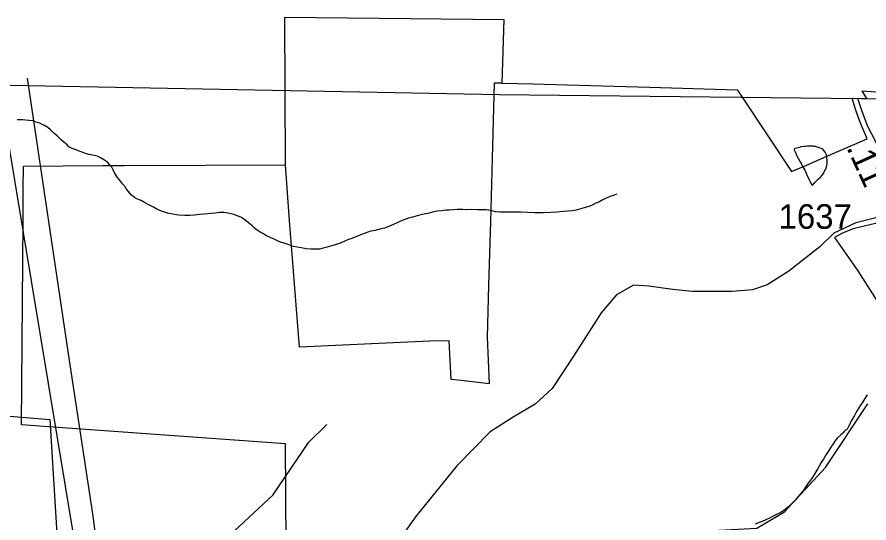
# Model space of a CAD drawing. Extents: x 2001466 to 2224147, y 644118 to 847247.
# Drawn here: x 2040042 to 2044369, y 768463 to 771034 of the extents above; entities that cross this region are included whole.
import ezdxf

# ---------------------------------------------------------------- set-up
doc = ezdxf.new("R2010")
doc.units = 0
for name, color, linetype in [('Exist Boundary Land Use Park Urban', 7, 'Continuous'), ('Exist Boundary Political City Limit New Hole', 7, 'Continuous'), ('Exist Boundary Political CountyLine', 7, 'Continuous'), ('Exist Hydrographic Creek Single Shore', 7, 'Continuous'), ('Exist Hydrographic Misc Water Feature', 7, 'Continuous'), ('Exist Road Non-System Type 51', 7, 'Continuous'), ('Exist Road Secondary Mileage Hundredths English Label', 7, 'Continuous'), ('Exist Road Secondary Type 51 Attributed', 7, 'Continuous'), ('Exist Road Secondary Type 51 Number Label', 7, 'Continuous'), ('Map Preparation Boundary City Limit Buffer Line', 7, 'Continuous'), ('Prop Road Primary Interstate Projected', 7, 'Continuous')]:
    doc.layers.add(name, color=color, linetype=linetype)

msp = doc.modelspace()

# ---------------------------------------------------------------- linework, layer by layer
at = {"layer": 'Exist Boundary Land Use Park Urban'}
msp.add_lwpolyline([(2038745.8, 770059.5), (2038807.9, 769105.9), (2040208.9, 768988.5), (2040278.1, 767856.6)], dxfattribs=at)
at = {"layer": 'Exist Boundary Political City Limit New Hole'}
for points in [[(2041404.6, 770283.4), (2041402, 771033.8), (2042514, 771021.5), (2042504.8, 770697.6)], [(2042504.8, 770697.6), (2042464.4, 770698.3), (2042462.9, 770635), (2042456.6, 770378.9), (2042446.1, 769992.7), (2042437.2, 769670.6), (2042430, 769406.7), (2042440.5, 769169.9), (2042368.8, 769178.3), (2042313.2, 769184.8), (2042246.9, 769192.6), (2042237, 769388.8), (2042138, 769386.4), (2041951.9, 769379), (2041476.1, 769356.6), (2041426.1, 770000), (2041404.6, 770283.4)], [(2044775.5, 769677.8), (2044687.5, 769832.2), (2044509.9, 769731.8), (2044461.9, 769819.2), (2044637.6, 769919.1), (2044573.8, 770028.2), (2044487.6, 770008.9), (2044402.4, 769985.5), (2044343.9, 769971.4), (2044289.1, 769956.8), (2044234.9, 769936.1), (2044194.8, 769914.4), (2044312, 769743.8), (2044469.2, 769497), (2044775.5, 769677.8)]]:
    msp.add_lwpolyline(points, dxfattribs=at)
at = {"layer": 'Exist Boundary Political CountyLine'}
msp.add_lwpolyline([(2027743, 770860.1), (2032512.5, 770820), (2036992.3, 770745.1), (2042490.6, 770640.9), (2045862.5, 770603.7), (2047082.9, 770803.2), (2048958.4, 770754.9), (2050439.2, 770682)], dxfattribs=at)
at = {"layer": 'Exist Hydrographic Creek Single Shore'}
msp.add_lwpolyline([(2040398.6, 765206.4), (2040538.1, 765337.2), (2041012.2, 766078.8), (2041320.1, 766246.4), (2041570.1, 766464.4), (2041719.2, 766697.6), (2041819, 766764.5), (2042060.2, 766815.3), (2042202.1, 767015.9), (2042226.1, 767156.4), (2042393.2, 767300.7), (2042651.1, 767315), (2043058.2, 767949.8), (2043366.2, 768251.9), (2043449.2, 768358.5), (2043574.1, 768424.9), (2043799, 768436.7), (2043940.1, 768519.1), (2044148, 768744.5), (2044364.1, 769068.2)], dxfattribs=at)
at = {"layer": 'Exist Hydrographic Misc Water Feature'}
for p, q in [((2043992.8, 770365.1), (2043989.1, 770363.2)), ((2043992.8, 770365.1), (2043989.1, 770363.2)), ((2044033.2, 770273.4), (2044043.4, 770255.2)), ((2044033.2, 770273.4), (2044043.4, 770255.2)), ((2044043.4, 770255.2), (2044049.6, 770240.2)), ((2044043.4, 770255.2), (2044049.6, 770240.2)), ((2044083.4, 770181.4), (2044091.4, 770189.5)), ((2044083.4, 770181.4), (2044091.4, 770189.5)), ((2044091.4, 770189.5), (2044103.1, 770201.4))]:
    msp.add_line(p, q, dxfattribs=at)
for points in [[(2040968.1, 770029.7), (2040942, 770027.7), (2040920.1, 770025.6), (2040894, 770025.5), (2040862.1, 770027.5), (2040832.1, 770031.4), (2040806.1, 770037.4), (2040776.1, 770047.3), (2040752.2, 770057.3), (2040734.1, 770067.2), (2040708.1, 770081.2), (2040688.2, 770091.1), (2040672, 770101.1), (2040653.9, 770109.1), (2040637.9, 770117.1), (2040621.9, 770131), (2040608, 770147), (2040598, 770159), (2040590, 770171), (2040577.9, 770187), (2040561.9, 770206.9), (2040550, 770220.9), (2040539.9, 770236.8), (2040533.8, 770248.8), (2040527.8, 770260.8), (2040521.7, 770274.8), (2040511.8, 770284.8), (2040501.8, 770296.8), (2040485.8, 770306.8), (2040465.7, 770318.7), (2040449.7, 770326.7), (2040433.7, 770330.6), (2040407.7, 770334.6), (2040389.6, 770340.6), (2040367.7, 770348.5), (2040337.5, 770360.5), (2040321.5, 770366.5), (2040305.5, 770374.4), (2040295.7, 770384.4), (2040279.5, 770398.3), (2040265.6, 770410.3), (2040245.5, 770430.2), (2040227.4, 770446.2), (2040211.4, 770460.2), (2040197.3, 770472.2), (2040181.3, 770482.1), (2040169.4, 770488.1), (2040157.3, 770494.1), (2040139.5, 770500.1), (2040121.4, 770506.1), (2040101.3, 770508), (2040071.4, 770512), (2040041.4, 770511.9)], [(2044063.3, 770377.4), (2044055.1, 770377.1), (2044046.3, 770376.2)], [(2044063.3, 770377.4), (2044055.1, 770377.1), (2044046.3, 770376.2)], [(2044089, 770376.7), (2044085.1, 770377.5), (2044070.9, 770377.6), (2044063.3, 770377.4)], [(2044089, 770376.7), (2044085.1, 770377.5), (2044070.9, 770377.6), (2044063.3, 770377.4)], [(2044116.4, 770369.5), (2044107, 770373.4), (2044097.4, 770375.2), (2044089, 770376.7)], [(2044116.4, 770369.5), (2044107, 770373.4), (2044097.4, 770375.2), (2044089, 770376.7)], [(2043989.1, 770363.2), (2043989.3, 770359.1), (2043995.1, 770345.3)], [(2043989.1, 770363.2), (2043989.3, 770359.1), (2043995.1, 770345.3)], [(2044016, 770371.2), (2044009.2, 770369.3), (2043992.8, 770365.1)], [(2044016, 770371.2), (2044009.2, 770369.3), (2043992.8, 770365.1)], [(2043995.1, 770345.3), (2044003.3, 770329.3), (2044019.5, 770297.4), (2044033.2, 770273.4)], [(2043995.1, 770345.3), (2044003.3, 770329.3), (2044019.5, 770297.4), (2044033.2, 770273.4)], [(2044046.3, 770376.2), (2044039.1, 770375.3), (2044023.1, 770373.5), (2044016, 770371.2)], [(2044046.3, 770376.2), (2044039.1, 770375.3), (2044023.1, 770373.5), (2044016, 770371.2)], [(2044140.4, 770355.8), (2044133.3, 770363.7), (2044121.2, 770367.5), (2044116.4, 770369.5)], [(2044140.4, 770355.8), (2044133.3, 770363.7), (2044121.2, 770367.5), (2044116.4, 770369.5)], [(2044150.5, 770339.6), (2044147.2, 770347.4), (2044140.4, 770355.8)], [(2044150.5, 770339.6), (2044147.2, 770347.4), (2044140.4, 770355.8)], [(2044154.8, 770321.7), (2044153.1, 770333.5), (2044150.5, 770339.6)], [(2044154.8, 770321.7), (2044153.1, 770333.5), (2044150.5, 770339.6)], [(2044142.1, 770247.8), (2044145.4, 770253.5), (2044149.5, 770261.4), (2044155.2, 770279.5), (2044157.2, 770291.5), (2044157.2, 770298.8)], [(2044142.1, 770247.8), (2044145.4, 770253.5), (2044149.5, 770261.4), (2044155.2, 770279.5), (2044157.2, 770291.5), (2044157.2, 770298.8)], [(2044157.2, 770298.8), (2044157.2, 770305.5), (2044154.8, 770321.7)], [(2044157.2, 770298.8), (2044157.2, 770305.5), (2044154.8, 770321.7)], [(2044103.1, 770201.4), (2044111.3, 770209.6), (2044123.2, 770219.6), (2044131.4, 770229.7), (2044137.4, 770239.6), (2044142.1, 770247.8)], [(2044103.1, 770201.4), (2044111.3, 770209.6), (2044123.2, 770219.6), (2044131.4, 770229.7), (2044137.4, 770239.6), (2044142.1, 770247.8)], [(2044049.6, 770240.2), (2044051.4, 770235.3), (2044065.4, 770207.4), (2044069.1, 770199.9)], [(2044049.6, 770240.2), (2044051.4, 770235.3), (2044065.4, 770207.4), (2044069.1, 770199.9)], [(2044069.1, 770199.9), (2044079.5, 770181.6), (2044083.4, 770181.4)], [(2044069.1, 770199.9), (2044079.5, 770181.6), (2044083.4, 770181.4)], [(2043087.7, 770133.6), (2043069.7, 770127.6), (2043049.8, 770119.5), (2043027.8, 770109.5), (2043013.7, 770103.4), (2042997.7, 770093.5), (2042981.7, 770087.4), (2042959.7, 770075.4), (2042945.8, 770071.3), (2042928, 770065.3), (2042905.8, 770059.3), (2042881.8, 770053.3), (2042861.9, 770049.2), (2042837.9, 770047.1), (2042815.8, 770045.1), (2042783.8, 770043.1), (2042753.9, 770041), (2042713.9, 770039), (2042671.8, 770038.8), (2042635.8, 770040.8), (2042599.9, 770042.7), (2042561.9, 770042.6), (2042533.8, 770042.5), (2042517.9, 770042.5), (2042493.9, 770042.5), (2042471.9, 770044.4), (2042447.9, 770050.4), (2042427.8, 770054.4), (2042379.9, 770054.3), (2042347.9, 770056.2), (2042325.9, 770054.2), (2042305.8, 770056.2), (2042279.8, 770056.1), (2042258.1, 770054), (2042238, 770052), (2042219.9, 770052), (2042200, 770049.9), (2042176, 770047.9), (2042152, 770041.9), (2042128.1, 770035.8), (2042100, 770029.8), (2042073.9, 770023.7), (2042049.9, 770017.7), (2042030, 770011.7), (2041998, 769999.6), (2041976.1, 769989.5), (2041954.2, 769979.5), (2041930.2, 769969.5), (2041908, 769961.4), (2041884, 769955.3), (2041858.2, 769949.4), (2041832.2, 769943.3), (2041814.3, 769937.3), (2041796.3, 769931.3), (2041770.2, 769921.2), (2041742.1, 769909.1), (2041726.1, 769903.1), (2041710.2, 769897.1), (2041688.4, 769887.1), (2041672.4, 769881), (2041652.3, 769875), (2041634.3, 769868.9), (2041616.4, 769864.9), (2041596.4, 769858.9), (2041578.3, 769854.9), (2041560.5, 769854.8), (2041536.3, 769854.7), (2041508.4, 769856.7), (2041486.4, 769860.7), (2041464.3, 769864.6), (2041446.5, 769868.6), (2041418.4, 769878.6), (2041398.3, 769884.5), (2041380.4, 769890.5), (2041364.4, 769896.4), (2041348.4, 769904.4), (2041330.4, 769912.3), (2041308.3, 769922.3), (2041290.2, 769934.3), (2041276.3, 769940.3), (2041266.2, 769948.2), (2041254.3, 769956.2), (2041246.3, 769962.2), (2041236.3, 769972.2), (2041224.2, 769982.2), (2041208.2, 769994.2), (2041198.1, 770004.1), (2041188.1, 770010.1), (2041178, 770016.1), (2041164.1, 770022), (2041142.2, 770030), (2041128.2, 770034), (2041112.2, 770038), (2041092.1, 770039.9), (2041070.2, 770039.8), (2041050.1, 770037.8), (2041028.2, 770035.8), (2041010.1, 770033.8), (2040992.1, 770031.7), (2040968.1, 770029.7)], [(2044359.4, 769114.1), (2044347.3, 769096.1), (2044337.5, 769078), (2044325.4, 769062), (2044317.4, 769048), (2044309.4, 769034), (2044301.6, 769022), (2044295.7, 769010), (2044287.7, 768996), (2044277.6, 768978), (2044271.7, 768966), (2044265.7, 768953.9), (2044257.7, 768939.9), (2044251.8, 768935.9), (2044243.8, 768927.9), (2044235.8, 768919.9), (2044225.7, 768911.8), (2044209.7, 768895.8), (2044199.9, 768883.8), (2044187.8, 768865.8), (2044175.9, 768847.8), (2044165.9, 768831.8), (2044151.9, 768811.7), (2044138, 768787.7), (2044126.1, 768769.7), (2044110.1, 768739.6), (2044094.1, 768713.7), (2044080.1, 768691.7), (2044068.3, 768675.6), (2044058.2, 768663.6), (2044046.3, 768645.6), (2044032.4, 768625.5), (2044020.3, 768609.5), (2044004.3, 768591.5), (2043994.4, 768579.4), (2043982.5, 768567.5), (2043970.4, 768555.5), (2043954.5, 768541.4), (2043944.4, 768533.4), (2043934.6, 768525.4), (2043918.6, 768515.3), (2043902.6, 768507.3), (2043882.7, 768497.3), (2043864.6, 768487.3), (2043844.5, 768479.2), (2043826.7, 768471.2), (2043810.5, 768465.1), (2043790.6, 768457.1)], [(2040278.1, 767856.6), (2040459.1, 767980.1), (2040683, 768047.6), (2040858.2, 768155.6), (2041341.1, 768605.1), (2041524.2, 768873.6), (2041615.2, 768963.7)]]:
    msp.add_lwpolyline(points, dxfattribs=at)
at = {"layer": 'Exist Road Non-System Type 51'}
msp.add_lwpolyline([(2044478.3, 770032.9), (2044302.9, 769987.9), (2044190.2, 769936.3), (2044119.4, 769865.5), (2043961.7, 769742.3), (2043852.3, 769673), (2043778.2, 769647.2), (2043673.6, 769639.2), (2043470.9, 769639.2), (2043372.7, 769648.9), (2043250.4, 769666.6), (2043173.2, 769672.2), (2043086.3, 769622.3), (2043009, 769530.5), (2042869, 769310.7), (2042759.6, 769146.4), (2042672.7, 769067.5), (2042561.6, 769001.5), (2042444.2, 768925.8), (2042275.2, 768752.7), (2042066, 768495), (2041937.2, 768313.8), (2041840.7, 768154.4), (2041799.9, 768110.2)], dxfattribs=at)
at = {"layer": 'Exist Road Secondary Type 51 Attributed'}
msp.add_lwpolyline([(2044311.2, 770620.8), (2044332.2, 770556.3), (2044362.2, 770479.3), (2044381.7, 770440.4), (2044465.4, 770279.3), (2044587.7, 770062.7)], dxfattribs=at)
at = {"layer": 'Map Preparation Boundary City Limit Buffer Line'}
msp.add_line((2044334.9, 770658.8), (2044568.6, 770641.4), dxfattribs=at)
for points in [[(2041404.6, 770283.4), (2041402, 771033.8), (2042514, 771021.5), (2042504.8, 770697.6)], [(2041404.6, 770283.4), (2041402, 771033.8), (2042514, 771021.5), (2042504.8, 770697.6)], [(2042504.8, 770697.6), (2042464.4, 770698.3), (2042462.9, 770635), (2042456.6, 770378.9), (2042446.1, 769992.7), (2042437.2, 769670.6), (2042430, 769406.7), (2042440.5, 769169.9), (2042368.8, 769178.3), (2042313.2, 769184.8), (2042246.9, 769192.6), (2042237, 769388.8), (2042138, 769386.4), (2041951.9, 769379), (2041476.1, 769356.6), (2041426.1, 770000), (2041404.6, 770283.4)], [(2042504.8, 770697.6), (2042659.4, 770694.8), (2043253.6, 770677.5), (2043700.4, 770664.4), (2043725, 770627.3)], [(2044283.9, 770621.1), (2044358.2, 770620.3), (2044334.9, 770658.8)], [(2043725, 770627.3), (2043976.4, 770248.1), (2044036, 770274.1), (2044152.2, 770324.9), (2044359.9, 770415.6), (2044346.1, 770446.8), (2044331.1, 770483.3), (2044321.5, 770508), (2044308.1, 770545.1), (2044299.5, 770570.1), (2044294, 770587.1), (2044288.6, 770604.8), (2044285, 770616.7), (2044283.9, 770621.1)], [(2041413.2, 767593), (2041941.6, 767596.1), (2041941.5, 767634.7), (2041940.6, 767763.4), (2041940.1, 767847.8), (2041939.8, 767901.2), (2041939.5, 767954.7), (2041938.9, 768051.4), (2041938.6, 768091.1), (2041808.5, 768090.3), (2041761.8, 768090.2), (2041700.1, 768089.7), (2041410.6, 768088), (2041405.8, 768865.6), (2040179.1, 768954), (2040064.1, 768962.6), (2040071.9, 770000), (2040073.1, 770160.8), (2040074, 770276.2)], [(2040074, 770276.2), (2040475.2, 770278.9), (2040588.2, 770279.6), (2041404.6, 770283.4)], [(2044775.5, 769677.8), (2044687.5, 769832.2), (2044509.9, 769731.8), (2044461.9, 769819.2), (2044637.6, 769919.1), (2044573.8, 770028.2), (2044487.6, 770008.9), (2044402.4, 769985.5), (2044343.9, 769971.4), (2044289.1, 769956.8), (2044234.9, 769936.1), (2044194.8, 769914.4), (2044312, 769743.8), (2044469.2, 769497), (2044775.5, 769677.8)]]:
    msp.add_lwpolyline(points, dxfattribs=at)
at = {"layer": 'Prop Road Primary Interstate Projected'}
for points in [[(2040483.6, 768073.4), (2040427.3, 768509.9), (2040305.6, 769300.6), (2040094.9, 770722.9)], [(2040452.1, 767558.2), (2040435.6, 767704.8), (2040417.5, 767813.5), (2040351.5, 768245.6), (2040330.1, 768393.9), (2039943.5, 770716.8)]]:
    msp.add_lwpolyline(points, dxfattribs=at)

# ---------------------------------------------------------------- texts
at = {"layer": 'Exist Road Secondary Mileage Hundredths English Label'}
msp.add_text('.11', height=125, rotation=294.5374, dxfattribs=at).set_placement((2044253.2, 770370.8))
at = {"layer": 'Exist Road Secondary Type 51 Number Label'}
msp.add_text('1637', height=125, dxfattribs=at).set_placement((2043910.2, 769957.8))

doc.saveas('drawing.dxf')
